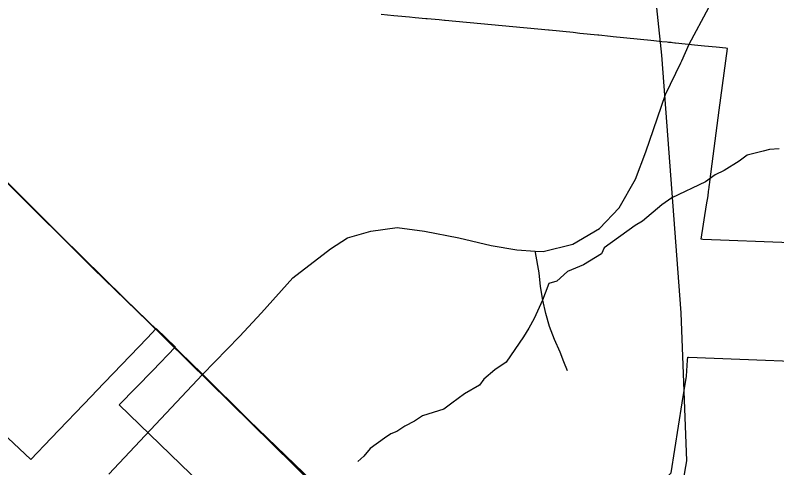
# Model space of a CAD drawing. Extents: x 0 to 34, y 0 to 22.
# Drawn here: x 7.9656 to 8.1301, y 14.3718 to 14.4697 of the extents above; entities that cross this region are included whole.
import ezdxf

# ---------------------------------------------------------------- set-up
doc = ezdxf.new("R2010")
doc.units = 0
for name, color, linetype in [('GM_X_City_Street', 7, 'Continuous'), ('GM_X_Corporation', 7, 'Continuous'), ('GM_X_Minor_River', 7, 'Continuous'), ('GM_X_Rail_Line', 7, 'Continuous'), ('GM_X_State_Route', 7, 'Continuous'), ('GM_X_Township_Road', 7, 'Continuous')]:
    doc.layers.add(name, color=color, linetype=linetype)

msp = doc.modelspace()

# ---------------------------------------------------------------- linework, layer by layer
at = {"layer": 'GM_X_City_Street'}
for points in [[(8.15203, 14.41978), (8.11416, 14.42124), (8.1138, 14.42126), (8.11498, 14.42869), (8.11529, 14.43067), (8.1154, 14.43158), (8.11541, 14.43162), (8.11545, 14.43201), (8.11551, 14.43248), (8.11552, 14.43259), (8.11555, 14.43285), (8.11557, 14.43298), (8.11557, 14.43298), (8.11557, 14.43298), (8.11567, 14.4337), (8.11639, 14.43921), (8.11771, 14.44917), (8.11947, 14.46255), (8.11911, 14.46259), (8.11708, 14.46279), (8.11705, 14.4628), (8.1145, 14.46306), (8.11305, 14.46321), (8.10823, 14.4637), (8.1082, 14.4637), (8.10819, 14.4637), (8.10818, 14.46371), (8.10816, 14.46371), (8.10814, 14.46371), (8.10812, 14.46371), (8.1081, 14.46371), (8.1076, 14.46376), (8.10733, 14.46379), (8.10701, 14.46382), (8.10678, 14.46385), (8.10643, 14.46388), (8.10643, 14.46388), (8.10529, 14.464), (8.10357, 14.46417), (8.10293, 14.46424), (8.09482, 14.46506), (8.09419, 14.46513), (8.09171, 14.46538), (8.09149, 14.4654), (8.08758, 14.4658), (8.08758, 14.4658), (8.08615, 14.46599), (8.08099, 14.46647), (8.08081, 14.46649), (8.05851, 14.46858), (8.05845, 14.46858), (8.05833, 14.46859), (8.05717, 14.4687), (8.05458, 14.46895), (8.05455, 14.46895), (8.05432, 14.46897), (8.05201, 14.46919), (8.05077, 14.4693), (8.04827, 14.46954), (8.04738, 14.46962), (8.04469, 14.46987)], [(7.96398, 14.37834), (7.96898, 14.37363), (7.97337, 14.37822), (7.98209, 14.38735), (7.9822, 14.38746), (7.98312, 14.38843), (7.99408, 14.39989), (7.99606, 14.40196), (7.99607, 14.40197), (8.0002, 14.39794), (8.00019, 14.39793), (7.9953, 14.39291), (7.98805, 14.38545), (8.03669, 14.33839)], [(8.13281, 14.32499), (8.12899, 14.32876), (8.12111, 14.33652), (8.11254, 14.34497), (8.11199, 14.34551), (8.11199, 14.34551), (8.10549, 14.35191), (8.09732, 14.36058), (8.10033, 14.36364), (8.10734, 14.37078), (8.1097, 14.3859), (8.1106, 14.39169), (8.11088, 14.39511), (8.11093, 14.39579), (8.1111, 14.39578), (8.14804, 14.39436)]]:
    msp.add_lwpolyline(points, dxfattribs=at)
at = {"layer": 'GM_X_Corporation'}
for points in [[(7.96367, 14.43382), (7.98231, 14.41518), (8.00594, 14.39227), (8.01608, 14.38215), (8.03195, 14.36683), (8.04949, 14.3493), (8.06831, 14.33084), (8.0835, 14.31574), (8.09576, 14.30428), (8.11749, 14.28333), (8.14147, 14.258), (8.15465, 14.24677), (8.16473, 14.23768), (8.17994, 14.22424)], [(8.17994, 14.22424), (8.16473, 14.23768), (8.15465, 14.24677), (8.14147, 14.258), (8.11749, 14.28333), (8.09576, 14.30428), (8.0835, 14.31574), (8.06831, 14.33084), (8.04949, 14.3493), (8.03195, 14.36683), (8.01608, 14.38215), (8.00594, 14.39227), (7.98231, 14.41518), (7.96367, 14.43382)]]:
    msp.add_lwpolyline(points, dxfattribs=at)
at = {"layer": 'GM_X_Minor_River'}
msp.add_lwpolyline([(8.13064, 14.44085), (8.12854, 14.44069), (8.12721, 14.44034), (8.12377, 14.43944), (8.12204, 14.43814), (8.11877, 14.43611), (8.11685, 14.43519), (8.11474, 14.43371), (8.10746, 14.43022), (8.10534, 14.42874), (8.1011, 14.4252), (8.09956, 14.42427), (8.09283, 14.41945), (8.09224, 14.41813), (8.08839, 14.41572), (8.08495, 14.41426), (8.08263, 14.41221), (8.08091, 14.41167), (8.08012, 14.40959), (8.07952, 14.40808), (8.07774, 14.40412), (8.07657, 14.40204), (8.0754, 14.40016), (8.07169, 14.39471), (8.06919, 14.39304), (8.06688, 14.39099), (8.0659, 14.38968), (8.06264, 14.38783), (8.05995, 14.38579), (8.05821, 14.38449), (8.05363, 14.38305), (8.0519, 14.38194), (8.04979, 14.38083), (8.04806, 14.37972), (8.04672, 14.37918), (8.04537, 14.37825), (8.04229, 14.37602), (8.04093, 14.37433), (8.03959, 14.37321)], dxfattribs=at)
at = {"layer": 'GM_X_Rail_Line'}
for points in [[(7.98969, 15.86454), (8.00054, 15.80233), (8.00863, 15.6727), (8.02132, 15.53413), (8.03029, 15.48715), (8.0633, 15.34818), (8.07433, 15.28377), (8.07188, 15.20345), (8.07051, 14.99837), (8.076, 14.81885), (8.09328, 14.63521), (8.09541, 14.55384), (8.10526, 14.46107), (8.10942, 14.40534), (8.11066, 14.37333), (8.10339, 14.33173), (8.09411, 14.30513)], [(8.09411, 14.30513), (7.91188, 14.48462), (7.73883, 14.62661), (7.37583, 14.95031), (7.27768, 15.03727), (7.11629, 15.18835), (7.09242, 15.20728), (7.06464, 15.22387), (6.89163, 15.30383), (6.63068, 15.45516), (6.60772, 15.46474), (6.58368, 15.4712), (6.35418, 15.49636), (6.26415, 15.50162), (6.17974, 15.50653), (6.14837, 15.51701), (6.12521, 15.53414), (6.05954, 15.61782), (6.04079, 15.63718), (6.02351, 15.65035), (5.8776, 15.71198), (5.85703, 15.71911), (5.83342, 15.72349), (5.69367, 15.73607)]]:
    msp.add_lwpolyline(points, dxfattribs=at)
at = {"layer": 'GM_X_State_Route'}
msp.add_lwpolyline([(7.93886, 14.45791), (7.94238, 14.45442), (7.94325, 14.45356), (7.96379, 14.43356), (7.98243, 14.41492), (8.00605, 14.392), (8.0162, 14.38189), (8.03207, 14.36657), (8.0496, 14.34904), (8.06843, 14.33058), (8.08362, 14.31548), (8.09587, 14.30402), (8.11761, 14.28307), (8.13463, 14.26508)], dxfattribs=at)
at = {"layer": 'GM_X_Township_Road'}
msp.add_line((7.98586, 14.37047), (8.00605, 14.392), dxfattribs=at)
for points in [[(8.04091, 14.4226), (8.04241, 14.42304), (8.04813, 14.42378), (8.05403, 14.42304), (8.06141, 14.42157), (8.06843, 14.4199), (8.07396, 14.41898), (8.07795, 14.41872), (8.07969, 14.41861), (8.08611, 14.42021), (8.09181, 14.42363), (8.09606, 14.42808), (8.09962, 14.4343), (8.10183, 14.4402), (8.10349, 14.445), (8.10607, 14.45257), (8.1094, 14.4594), (8.1096, 14.45985), (8.11124, 14.46346), (8.11543, 14.47142), (8.12715, 14.48519)], [(8.00605, 14.392), (8.01406, 14.40021), (8.01878, 14.40532), (8.02561, 14.41289), (8.03373, 14.41917), (8.03742, 14.42157), (8.04091, 14.4226)], [(8.08494, 14.39281), (8.08416, 14.39475), (8.08331, 14.39686), (8.0821, 14.39958), (8.08107, 14.40237), (8.08022, 14.40522), (8.07957, 14.40812), (8.0791, 14.41106), (8.07883, 14.41402), (8.07798, 14.41843), (8.07795, 14.41872)]]:
    msp.add_lwpolyline(points, dxfattribs=at)

doc.saveas('drawing.dxf')
